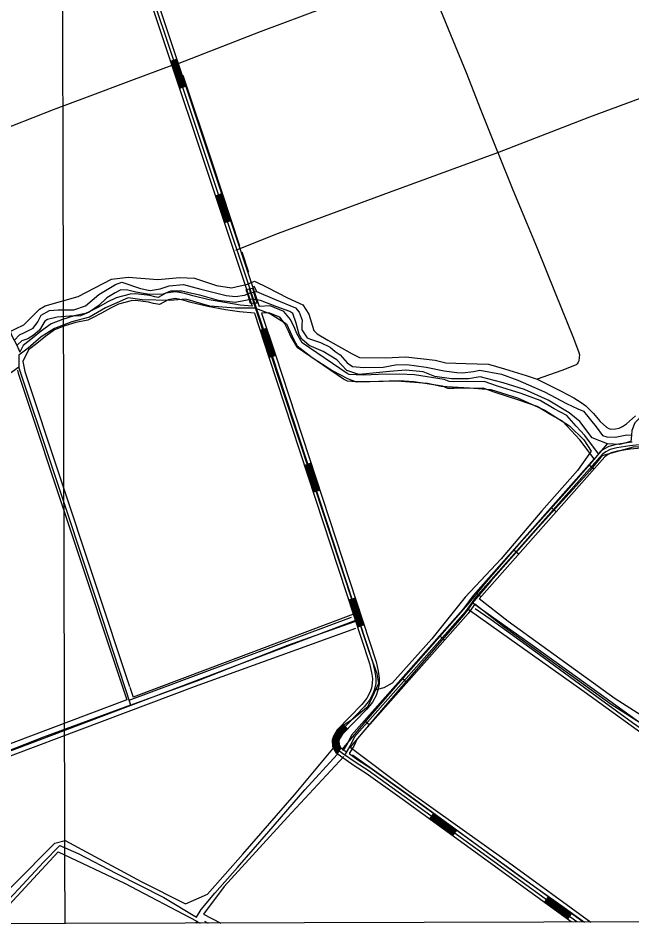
# Model space of a CAD drawing. Extents: x 3361039 to 3398939, y 576572 to 602007.
# Drawn here: x 3370221 to 3372925, y 581957 to 585960 of the extents above; entities that cross this region are included whole.
import ezdxf

# ---------------------------------------------------------------- set-up
doc = ezdxf.new("R2010")
doc.units = 0
for name, color, linetype in [('V-BRDG-OTLN', 7, 'Continuous'), ('V-DTCH-CNTR', 7, 'Continuous'), ('V-GRID-FRAM', 7, 'Continuous'), ('V-GRID-MAJR', 7, 'Continuous'), ('V-ROAD-CNTR', 7, 'Continuous'), ('V-TOPO-SHOR', 7, 'Continuous')]:
    doc.layers.add(name, color=color, linetype=linetype)

msp = doc.modelspace()

# ---------------------------------------------------------------- linework, layer by layer
at = {"layer": 'V-BRDG-OTLN'}
msp.add_lwpolyline([(3371245, 584702.8), (3371240.1, 584719.8), (3371232.4, 584742), (3371225.3, 584763.5), (3371238.3, 584767.2), (3371252.7, 584771.1), (3371258.5, 584752.4), (3371270.3, 584716.6), (3371274.6, 584704.5), (3371260, 584703.7)], close=True, dxfattribs=at)
msp.add_lwpolyline([(3371238.3, 584767.2), (3371248.8, 584736.2), (3371260, 584703.7)], dxfattribs=at)
at = {"layer": 'V-DTCH-CNTR'}
for points in [[(3371180.1, 584938.3), (3371367.9, 585013.1), (3371856.6, 585194), (3372334.3, 585368.4), (3372740, 585524.6), (3373257.3, 585716.4), (3373338.4, 585748.5), (3373418.4, 585780.2), (3374029.4, 586009.4), (3374678.2, 586257), (3374785.8, 586307.4)], [(3372072.2, 586019.9), (3372136.7, 585862.4), (3372194.7, 585720.2), (3372259.9, 585554.4), (3372333.3, 585370.9), (3372334.3, 585368.4), (3372401.5, 585203.5), (3372464.1, 585052.3), (3372507.9, 584946.8), (3372587.8, 584749.4), (3372667.6, 584550.5), (3372692.4, 584486.9), (3372694.3, 584477.5), (3372693.6, 584464.6), (3372691.1, 584450.1), (3372689, 584445), (3372685, 584437.3), (3372680.6, 584433.4), (3372617.4, 584408.2), (3372508.9, 584369.2), (3372613.6, 584316.5), (3372669.9, 584287.7), (3372702.5, 584266.8), (3372722.7, 584251.5), (3372755.9, 584218.8), (3372785.9, 584183.8), (3372813.7, 584157.5), (3372824.2, 584151.8), (3372833.6, 584149.7), (3372853.6, 584150.6), (3372868.9, 584154.2), (3372884.7, 584161.4), (3372902.2, 584172.5), (3372942, 584207.5)], [(3370171.7, 584573.5), (3370245.9, 584609.3), (3370314, 584678.4), (3370339.9, 584693.2), (3370485.4, 584734), (3370631.4, 584809.9), (3370706.1, 584818.7), (3370836, 584808), (3370933, 584816.8), (3370997.5, 584814.3), (3371095.3, 584781.9), (3371161.1, 584772.2), (3371231, 584788.6)], [(3371231, 584788.6), (3371261.6, 584801.4), (3371319, 584773), (3371407.1, 584727.8), (3371475, 584697.7), (3371501.8, 584655.5), (3371523.9, 584583.5), (3371537.9, 584569.9), (3371585.4, 584542.1), (3371693.1, 584480.5), (3371725.1, 584465.3), (3371838.1, 584464.3), (3371929.3, 584468.1), (3372059.2, 584453.6), (3372105.5, 584441.9), (3372194.2, 584438.1), (3372293.4, 584436.4), (3372364.8, 584414.4), (3372459.3, 584386.2), (3372508.9, 584369.2)], [(3371267, 584682.8), (3371178.6, 584681.9), (3371064.9, 584691.4), (3370959, 584721.6), (3370889.6, 584716.6), (3370767.1, 584719.1), (3370705.1, 584727.2), (3370605.1, 584683.3), (3370534.7, 584642.2), (3370457, 584622.6), (3370380, 584593), (3370322, 584556.4), (3370264.7, 584506.6), (3370223.8, 584475.9), (3370222.9, 584422.3), (3370122, 584350.8)], [(3371267, 584682.8), (3371332.1, 584657.5), (3371403.5, 584613.2), (3371435.1, 584542.4), (3371450.3, 584516), (3371516.4, 584464.6), (3371607.1, 584406.6), (3371672.1, 584373.2), (3371710.3, 584357.9), (3371890.3, 584361.6), (3372024.9, 584351.3), (3372085.5, 584339.4), (3372209.8, 584332.1), (3372304.1, 584324.4), (3372422.2, 584287.3), (3372541.4, 584232.6), (3372650.9, 584163.9), (3372714.5, 584102.1), (3372746.4, 584051.7), (3372685.7, 583966.8), (3372528.9, 583789.9), (3372350.2, 583578.7), (3372191.2, 583409.4), (3372043.4, 583225.8), (3371868.8, 583030.7), (3371832.4, 583009.9), (3371798.7, 583000.9)], [(3370716.7, 582933.2), (3370566.2, 583396.2), (3370371.7, 583979.6), (3370222.9, 584422.3)], [(3372794.7, 584033.7), (3372933.5, 584070.8), (3373020.4, 584074.2), (3373065.9, 584068.2), (3373171.1, 583997.6), (3373217.8, 583981.6), (3373286.7, 583955.8), (3373346.3, 583939.6), (3373397.7, 583918.9), (3373459.7, 583849.9), (3373503.3, 583845), (3373565.4, 583843), (3373619.6, 583816.9), (3373654.4, 583798.3), (3373683.9, 583712.8), (3373699.2, 583693.6), (3373819.1, 583623.3), (3374168.6, 583420.9), (3374431, 583269), (3374538.8, 583205.7), (3374768.1, 583071.1), (3375156.5, 582841.1), (3375292, 582766.2), (3375295.2, 582764.1)], [(3372794.7, 584033.7), (3372740.9, 583965.3), (3372513.6, 583717.9), (3372304.6, 583480.1), (3372230.6, 583393.5), (3372223.3, 583383.8), (3372203.3, 583356.7), (3372183.5, 583329.7), (3371984, 583099.4), (3371813.2, 582900.9), (3371683.4, 582748.3), (3371931.5, 582561.9), (3372381.1, 582241.6), (3372745.1, 581977.9)], [(3374180.4, 581981.9), (3374079.4, 582054.1), (3373825.4, 582241.1), (3373747.2, 582295.4), (3373683.4, 582341.9), (3373461.9, 582502.3), (3373211.8, 582676.9), (3372944, 582866.9), (3372685.9, 583054.1), (3372476.6, 583203.3), (3372256.4, 583359.5), (3372223.3, 583383.8)], [(3372203.3, 583356.7), (3372715.3, 582994.1), (3373293.8, 582575.7), (3373722.7, 582267.3), (3374059.1, 582025.3), (3374119.5, 581981.7)], [(3371723.7, 583307.4), (3371407.6, 583196.8), (3371015.7, 583042.3), (3370716.7, 582933.2), (3370715.7, 582932.8), (3370332.7, 582792.4), (3370009.2, 582666.7), (3369686.3, 582550.4)], [(3370027.8, 581970.4), (3370200, 582141.4), (3370381.6, 582325.5), (3370427.8, 582337.6), (3370763.4, 582156.8), (3370958.3, 582057.7), (3371054.4, 582100.8), (3371210.2, 582277.2), (3371438.1, 582538.8), (3371629.7, 582766.8)], [(3371656.2, 582707.4), (3371407.8, 582440.4), (3371128.8, 582134.5), (3371038, 582012.6), (3371113.3, 581973.4)], [(3370102.3, 581970.6), (3370197, 582072.1), (3370396.7, 582286.7), (3370688.8, 582149.9), (3371007.6, 581981.2), (3371008.3, 581980.8), (3371022.9, 581973.1)], [(3371007.6, 581981.2), (3371002.3, 581973.1)]]:
    msp.add_lwpolyline(points, dxfattribs=at)
at = {"layer": 'V-GRID-FRAM'}
msp.add_lwpolyline([(3365114.8, 600140.3), (3396720.3, 600227.7), (3396778.5, 582044.3), (3365157.1, 581956.9), (3365114.8, 600140.3)], dxfattribs=at)
at = {"layer": 'V-GRID-MAJR'}
msp.add_spline([(3370427.4, 581971.5), (3370412.4, 588030.7), (3370397.4, 594091.8), (3370382.4, 600153), (3370382.4, 600154.9)], degree=3, dxfattribs=at)
at = {"layer": 'V-ROAD-CNTR'}
for p, q in [((3370920.2, 585778.7), (3370891.8, 585769.2)), ((3370959.8, 585660.2), (3370931.3, 585650.7)), ((3371118, 585185.8), (3371089.5, 585176.3)), ((3371157.5, 585067.3), (3371129.1, 585057.8)), ((3371315.7, 584593), (3371287.3, 584583.5)), ((3371355.3, 584474.3), (3371326.8, 584464.9)), ((3371511.3, 583999.3), (3371482.8, 583989.9)), ((3372758.2, 583972.5), (3372735.8, 583992.4)), ((3371550.3, 583880.5), (3371521.8, 583871.1)), ((3372592.3, 583785.4), (3372569.9, 583805.4)), ((3372426.4, 583598.4), (3372404, 583618.3)), ((3371706.3, 583405.5), (3371677.8, 583396.1)), ((3372260.5, 583411.4), (3372238, 583431.3)), ((3371745.3, 583286.7), (3371716.8, 583277.4)), ((3372100, 583220), (3372077.6, 583239.9)), ((3371934.3, 583032.8), (3371911.8, 583052.7)), ((3371672.6, 582829.2), (3371651.2, 582850.2)), ((3371768.6, 582845.6), (3371746.1, 582865.5)), ((3371643.4, 582745.7), (3371626.3, 582721)), ((3372051.8, 582456.8), (3372034.2, 582432.5)), ((3372153, 582383.5), (3372135.4, 582359.2)), ((3372558, 582090.3), (3372540.4, 582066)), ((3372659.3, 582017), (3372641.7, 581992.7))]:
    msp.add_line(p, q, dxfattribs=at)
for points in [[(3369085.5, 587853.6), (3369217.1, 587468.3), (3369601.5, 586333.1), (3369836.7, 585619.3), (3370180.5, 584591.8), (3370194.8, 584558), (3370213.2, 584521.7), (3370224, 584498.9), (3370227.9, 584488.8)], [(3370298.3, 587600.6), (3370705.4, 586422.8), (3371283.5, 584689.7)], [(3370269.9, 587590.8), (3370677, 586413.1), (3371251.3, 584691.5)], [(3370284.1, 587595.7), (3370691.2, 586418), (3371340.3, 584471.7), (3371784.1, 583120.6), (3371793.2, 583080.2), (3371797, 583051.4), (3371796.5, 583028.5), (3371791.8, 583003.7), (3371784.2, 582982.8), (3371769.4, 582955.5), (3371746.3, 582926), (3371637.9, 582815.2), (3371623.7, 582791), (3371619.2, 582777.5), (3371621.3, 582755.4), (3371627, 582744.1), (3371632, 582735.3), (3371650.2, 582722.7), (3371709.9, 582680.6), (3371762.8, 582647), (3371921.3, 582532.8), (3372683.5, 581980.9)], [(3370894.6, 585770.2), (3370934.2, 585651.6)], [(3370897.5, 585771.1), (3370937, 585652.6)], [(3370900.3, 585772.1), (3370939.9, 585653.5)], [(3370903.2, 585773), (3370942.7, 585654.5)], [(3370906, 585774), (3370945.5, 585655.4)], [(3370908.8, 585774.9), (3370948.4, 585656.4)], [(3370911.7, 585775.9), (3370951.2, 585657.3)], [(3370914.5, 585776.8), (3370954.1, 585658.3)], [(3370917.4, 585777.8), (3370956.9, 585659.2)], [(3371092.4, 585177.3), (3371131.9, 585058.7)], [(3371095.2, 585178.2), (3371134.8, 585059.7)], [(3371098.1, 585179.2), (3371137.6, 585060.6)], [(3371100.9, 585180.1), (3371140.5, 585061.6)], [(3371103.7, 585181.1), (3371143.3, 585062.5)], [(3371106.6, 585182), (3371146.1, 585063.5)], [(3371109.4, 585183), (3371149, 585064.4)], [(3371112.3, 585183.9), (3371151.8, 585065.4)], [(3371115.1, 585184.9), (3371154.7, 585066.3)], [(3371251.3, 584691.5), (3371199.5, 584695.9), (3371140.2, 584705.2), (3371063.1, 584719.4), (3370989.8, 584736.5), (3370955.7, 584746.9), (3370913.7, 584754.9), (3370872.1, 584748.4), (3370838.1, 584730), (3370822.6, 584732.2), (3370800.9, 584738.2), (3370739, 584746), (3370713.7, 584744.4), (3370651.9, 584728.5), (3370613.2, 584708.3), (3370574.2, 584687.5), (3370534.2, 584665.9), (3370517.7, 584658.2), (3370467.7, 584648.5), (3370416.1, 584633.1), (3370366, 584613.1), (3370323.6, 584583.2), (3370283.9, 584550.2), (3370242.5, 584518.3), (3370227.9, 584488.8)], [(3371261.6, 584660.5), (3371195.9, 584666.1), (3371135.1, 584675.6), (3371056.9, 584690.1), (3370982, 584707.5), (3370948.5, 584717.7), (3370913.2, 584724.5), (3370881.9, 584719.6), (3370843.7, 584699), (3370816.5, 584702.7), (3370795, 584708.7), (3370738.1, 584715.9), (3370718.5, 584714.6), (3370662.7, 584700.3), (3370627.2, 584681.7), (3370588.3, 584661.1), (3370547.7, 584639.1), (3370527, 584629.5), (3370474.9, 584619.3), (3370426, 584604.7), (3370380.4, 584586.5), (3370341.9, 584559.3), (3370302.6, 584526.7), (3370266.3, 584498.8), (3370240.8, 584447.1)], [(3372779.1, 584041.2), (3372718.8, 584121.2), (3372679.8, 584163.2), (3372638.6, 584209.3), (3372582.8, 584238.4), (3372521.9, 584275.7), (3372437.4, 584305.8), (3372333.1, 584339), (3372274.6, 584359.9), (3372141.4, 584358.4), (3372120.3, 584358.8), (3372098.7, 584368.3), (3371967.3, 584388.1), (3371900.9, 584391.6), (3371809.5, 584389.8), (3371743.7, 584387.7), (3371709.7, 584388.3), (3371679.8, 584390), (3371670.1, 584395.3), (3371472.8, 584530.2), (3371448.9, 584570.7), (3371439.7, 584593.2), (3371420.4, 584632), (3371391.9, 584667.1), (3371330.6, 584692.4), (3371283.5, 584689.7)], [(3371261.6, 584660.5), (3371326.1, 584467), (3371769.6, 583116.6), (3371778.4, 583077.6), (3371782, 583050.6), (3371781.5, 583030.1), (3371777.3, 583007.7), (3371770.5, 582989), (3371756.9, 582963.8), (3371735, 582935.9), (3371625.9, 582824.3), (3371610, 582797.3), (3371603.9, 582779.2), (3371606.7, 582751.1), (3371613.8, 582737), (3371620.7, 582724.9), (3371641.6, 582710.4), (3371701.5, 582668.2), (3371754.4, 582634.6), (3371912.5, 582520.7), (3372658, 581980.8)], [(3372758.8, 584018.3), (3372695.8, 584101.9), (3372657.6, 584142.9), (3372619.8, 584185.3), (3372568, 584212.3), (3372508.9, 584248.5), (3372427.8, 584277.3), (3372323.5, 584310.6), (3372269.6, 584329.9), (3372141.4, 584328.4), (3372113.7, 584328.9), (3372090.3, 584339.3), (3371964.3, 584358.2), (3371900.4, 584361.6), (3371810.3, 584359.8), (3371743.9, 584357.7), (3371708.6, 584358.3), (3371671.5, 584360.5), (3371654.5, 584369.6), (3371450.3, 584509.2), (3371421.9, 584557.4), (3371412.3, 584580.9), (3371395, 584615.6), (3371373.4, 584642.3), (3371325.5, 584662), (3371293.3, 584660.2)], [(3371293.3, 584660.2), (3371354.6, 584476.5), (3371798.6, 583124.6), (3371807.9, 583082.9), (3371812.1, 583052.2), (3371811.5, 583026.9), (3371806.4, 582999.8), (3371797.9, 582976.6), (3371782, 582947.3), (3371757.6, 582916.1), (3371649.9, 582806), (3371637.4, 582784.8), (3371634.4, 582775.8), (3371636, 582759.7), (3371640.3, 582751.2), (3371643.4, 582745.7), (3371655.6, 582737.2)], [(3371290.1, 584584.4), (3371329, 584468), (3371329.6, 584465.9)], [(3371293, 584585.4), (3371331.8, 584468.9), (3371332.5, 584466.8)], [(3371295.8, 584586.3), (3371334.7, 584469.9), (3371335.3, 584467.8)], [(3371298.7, 584587.3), (3371337.5, 584470.8), (3371338.2, 584468.7)], [(3371301.5, 584588.2), (3371340.3, 584471.7), (3371341, 584469.6)], [(3371304.3, 584589.2), (3371343.2, 584472.7), (3371343.9, 584470.6)], [(3371307.2, 584590.1), (3371346, 584473.6), (3371346.7, 584471.5)], [(3371310, 584591.1), (3371348.9, 584474.6), (3371349.6, 584472.4)], [(3371312.9, 584592), (3371351.7, 584475.5), (3371352.4, 584473.4)], [(3370240.8, 584447.1), (3370250.2, 584403.6), (3370711.4, 583015.6)], [(3370218.1, 584409.9), (3370221.2, 584395.6), (3370684.4, 583001.7)], [(3373013.9, 584085.7), (3372916.9, 584075.4), (3372859.4, 584066.8), (3372829.3, 584059.4), (3372810.5, 584049.3), (3372796.8, 584038.6), (3372237, 583407.6), (3372191.7, 583346.2), (3371702.3, 582793.4), (3371686.3, 582760.1), (3371661.5, 582717.6)], [(3372926.6, 584091.5), (3372915, 584090.3), (3372856.5, 584081.5), (3372823.9, 584073.5), (3372802.2, 584061.9), (3372786.5, 584049.5), (3372779.1, 584041.2)], [(3373014.4, 584070.7), (3372918.8, 584060.6), (3372862.3, 584052.1), (3372834.7, 584045.3), (3372818.7, 584036.7), (3372807.1, 584027.6), (3372252.2, 583402.1)], [(3371508.4, 583998.3), (3371547.4, 583879.6)], [(3372758.8, 584018.3), (3372225.4, 583417), (3372180, 583355.6), (3371689.7, 582801.8), (3371673.1, 582767.1), (3371655.6, 582737.2)], [(3371485.6, 583990.8), (3371524.6, 583872.1)], [(3371488.5, 583991.8), (3371527.5, 583873)], [(3371491.3, 583992.7), (3371530.3, 583874)], [(3371494.2, 583993.7), (3371533.2, 583874.9)], [(3371497, 583994.6), (3371536, 583875.8)], [(3371499.9, 583995.5), (3371538.9, 583876.8)], [(3371502.7, 583996.5), (3371541.7, 583877.7)], [(3371505.6, 583997.4), (3371544.6, 583878.6)], [(3371683.5, 583398), (3371722.5, 583279.2)], [(3371686.3, 583398.9), (3371725.4, 583280.2)], [(3371689.2, 583399.9), (3371728.2, 583281.1)], [(3371692, 583400.8), (3371731.1, 583282)], [(3371694.9, 583401.7), (3371733.9, 583283)], [(3371697.7, 583402.7), (3371736.8, 583283.9)], [(3371700.6, 583403.6), (3371739.6, 583284.8)], [(3371703.5, 583404.5), (3371742.5, 583285.8)], [(3373741.8, 582324.5), (3373307.8, 582641.2), (3372980.7, 582878.4), (3372851.8, 582961.6), (3372381, 583301.7), (3372252.2, 583402.1)], [(3372234, 583378.3), (3372203.4, 583336.8), (3371714.9, 582785.1), (3371699.6, 582753.1), (3371680.2, 582719.9)], [(3371680.6, 583397), (3371719.6, 583278.3)], [(3373722.1, 582301.7), (3373290.1, 582616.9), (3372963.8, 582853.7), (3372834.8, 582936.8), (3372363, 583277.7), (3372234, 583378.3)], [(3371698, 583334.7), (3370727.2, 582968.1)], [(3371707.3, 583306.2), (3369702.1, 582548.9)], [(3370684.4, 583001.7), (3370699.1, 582957.5)], [(3370712.1, 583013.4), (3370727.2, 582968.1)], [(3370699.1, 582957.5), (3369692.9, 582577.4)], [(3371653.3, 582848.1), (3371628.3, 582822.5), (3371612.7, 582796.1), (3371607, 582778.9), (3371609.6, 582752), (3371616.5, 582738.4), (3371623, 582727), (3371628, 582723.5)], [(3371655.5, 582846), (3371630.7, 582820.7), (3371615.5, 582794.8), (3371610, 582778.5), (3371612.6, 582752.9), (3371619.1, 582739.9), (3371625.2, 582729.1), (3371629.7, 582726)], [(3371657.6, 582843.9), (3371633.1, 582818.8), (3371618.2, 582793.5), (3371613.1, 582778.2), (3371615.5, 582753.7), (3371621.8, 582741.3), (3371627.5, 582731.2), (3371631.4, 582728.4)], [(3371659.8, 582841.8), (3371635.5, 582817), (3371621, 582792.3), (3371616.1, 582777.8), (3371618.4, 582754.6), (3371624.4, 582742.7), (3371629.8, 582733.2), (3371633.2, 582730.9)], [(3371661.9, 582839.7), (3371637.9, 582815.2), (3371623.7, 582791), (3371619.2, 582777.5), (3371621.3, 582755.4), (3371627, 582744.1), (3371632, 582735.3), (3371634.9, 582733.4)], [(3371664.1, 582837.6), (3371640.3, 582813.3), (3371626.4, 582789.8), (3371622.2, 582777.1), (3371624.3, 582756.3), (3371629.7, 582745.5), (3371634.3, 582737.4), (3371636.6, 582735.8)], [(3371666.2, 582835.5), (3371642.7, 582811.5), (3371629.2, 582788.5), (3371625.2, 582776.8), (3371627.2, 582757.1), (3371632.3, 582747), (3371636.6, 582739.5), (3371638.3, 582738.3)], [(3371668.3, 582833.4), (3371645.1, 582809.7), (3371631.9, 582787.3), (3371628.3, 582776.4), (3371630.1, 582758), (3371635, 582748.4), (3371638.9, 582741.6), (3371640, 582740.8)], [(3371670.5, 582831.3), (3371647.5, 582807.8), (3371634.7, 582786), (3371631.3, 582776.1), (3371633.1, 582758.8), (3371637.6, 582749.8), (3371641.1, 582743.6), (3371641.7, 582743.2)], [(3371680.2, 582719.9), (3371718.2, 582693.1), (3371771.2, 582659.5), (3371930.1, 582545), (3372709, 581980.9)], [(3372037.7, 582437.4), (3372139, 582364.1)], [(3372039.5, 582439.8), (3372140.7, 582366.5)], [(3372041.2, 582442.3), (3372142.5, 582369)], [(3372043, 582444.7), (3372144.2, 582371.4)], [(3372044.8, 582447.1), (3372146, 582373.8)], [(3372046.5, 582449.6), (3372147.8, 582376.2)], [(3372048.3, 582452), (3372149.5, 582378.7)], [(3372050, 582454.4), (3372151.3, 582381.1)], [(3372036, 582435), (3372137.2, 582361.7)], [(3372549.2, 582078.1), (3372650.5, 582004.8)], [(3372551, 582080.6), (3372652.2, 582007.2)], [(3372552.7, 582083), (3372654, 582009.7)], [(3372554.5, 582085.4), (3372655.7, 582012.1)], [(3372556.2, 582087.8), (3372657.5, 582014.5)], [(3372542.2, 582068.4), (3372643.4, 581995.1)], [(3372543.9, 582070.8), (3372645.2, 581997.5)], [(3372545.7, 582073.3), (3372646.9, 582000)], [(3372547.4, 582075.7), (3372648.7, 582002.4)]]:
    msp.add_lwpolyline(points, dxfattribs=at)
at = {"layer": 'V-TOPO-SHOR'}
for p, q in [((3371206.2, 584930.8), (3371235.1, 584841.6)), ((3371258.8, 584780.9), (3371271.3, 584755.2)), ((3372924.3, 584122.9), (3372921.1, 584094.5)), ((3371688.6, 583319.2), (3370708.6, 582953.7)), ((3371649.2, 582738.6), (3371666.4, 582730))]:
    msp.add_line(p, q, dxfattribs=at)
for points in [[(3374846.8, 586397.7), (3374836.1, 586348), (3374804.1, 586302.8), (3374746.2, 586241.2), (3374567.3, 586033.3), (3374476.1, 585928.3), (3374371.5, 585813.3), (3374259.2, 585681), (3374125.2, 585530.2), (3373992.8, 585379.8), (3373846.1, 585209.9), (3373705.5, 585049.7), (3373558.4, 584882.4), (3373416.1, 584717.6), (3373250, 584528.3), (3373131.9, 584396.3), (3373014.9, 584262.6), (3372975.8, 584216.1), (3372939.3, 584177.1), (3372925, 584142.9), (3372924.3, 584122.9)], [(3372000.1, 586167.7), (3371780.8, 586085.6), (3371570.1, 586005), (3371287.6, 585899.3), (3370928.5, 585760.2)], [(3370897.7, 585751.4), (3370719.8, 585686), (3370525.1, 585612), (3370375.1, 585555.6), (3370195.9, 585485.2), (3369999.1, 585414.4), (3369915.5, 585382.3)], [(3370946, 585709), (3371078.1, 585314.2), (3371196.4, 584957.6)], [(3370204.3, 584541.6), (3370226.6, 584565.2), (3370248.1, 584574.6), (3370286.6, 584594.6), (3370307.3, 584621.8), (3370321.5, 584651.9), (3370358.4, 584671.7), (3370396.7, 584675.6), (3370466.2, 584675.4), (3370518, 584693.3), (3370576.5, 584742.9), (3370649.9, 584786.8), (3370678.1, 584797), (3370760, 584768.6), (3370802.1, 584759.9), (3370845.9, 584767.4), (3370885.5, 584780.1), (3370948.8, 584787.1), (3371026.1, 584766.6), (3371137.9, 584737.9), (3371178.7, 584734.4), (3371217.5, 584740.2), (3371244.4, 584749.3), (3371271.3, 584755.2), (3371350.8, 584721.8), (3371443, 584683.5), (3371458.4, 584665.5), (3371472.5, 584630.1), (3371470.7, 584609), (3371471.5, 584587.2), (3371494, 584551.2), (3371508.6, 584545.7), (3371553, 584530.5), (3371596.1, 584510.1), (3371618.3, 584491.2), (3371639.5, 584476.9), (3371670.2, 584441.7), (3371693.9, 584425.4), (3371744, 584421.7), (3371829.9, 584422), (3371883, 584433), (3371934.1, 584434.3), (3372018.6, 584422.7), (3372097.7, 584406.9), (3372154.3, 584399.3), (3372179.4, 584397)], [(3372921.1, 584094.5), (3372871.1, 584082), (3372818.2, 584085), (3372750.2, 584111.1), (3372696.4, 584182.9), (3372649.5, 584221.2), (3372556.6, 584276.4), (3372452.7, 584323.4), (3372358.9, 584354.1), (3372256.5, 584379.3), (3372206.1, 584370.9), (3372130.3, 584370.7), (3372056.9, 584381.7), (3372005.5, 584402.2), (3371929.4, 584408.9), (3371857.6, 584403.2), (3371754.9, 584393.8), (3371722.3, 584389.8), (3371669, 584407.8), (3371625.6, 584454.8), (3371564.3, 584492.1), (3371503.7, 584518.3), (3371470.3, 584546.4), (3371459.5, 584566.6), (3371446.4, 584617), (3371431, 584659.3), (3371418.3, 584668), (3371361.2, 584688.2), (3371288.5, 584716), (3371253.5, 584722.6), (3371177.5, 584707.1), (3371102.9, 584716.7), (3371020.7, 584739.9), (3370985.6, 584747.1), (3370942.4, 584757.1), (3370892.5, 584756.7), (3370855.7, 584742.6), (3370790.2, 584743.7), (3370739.1, 584752.6), (3370703.2, 584762.4), (3370672.8, 584763.4), (3370647.7, 584750.5), (3370611.4, 584728.3), (3370576.2, 584693.5), (3370532.8, 584664.4), (3370495.7, 584648.8), (3370448, 584646.5), (3370392.8, 584642.4), (3370349.4, 584631.8), (3370338.4, 584624.8), (3370314.7, 584585.1), (3370286.6, 584561.3), (3370263.5, 584547.5), (3370236.3, 584538.7), (3370218, 584520.5)], [(3371629.6, 582768.1), (3371629.5, 582808.4), (3371636.2, 582835.3), (3371689.8, 582869.1), (3371763.6, 582929.7), (3371810.3, 583030.7), (3371803.5, 583070.9), (3371769.6, 583164.9), (3371261.5, 584702.1)], [(3372179.4, 584397), (3372227, 584402.8), (3372255.1, 584409.3), (3372350.4, 584391.1), (3372422.4, 584365.4), (3372540.5, 584314.3), (3372636.8, 584262.9), (3372687.9, 584239), (3372712.6, 584228.4), (3372768, 584158.9), (3372796.6, 584122.1), (3372814.7, 584115.4), (3372852.2, 584114.6), (3372903.7, 584124.1), (3372924.3, 584122.9)], [(3371649.2, 582738.6), (3371764.7, 582876.7), (3371875.5, 583004.3), (3372039.1, 583190.3), (3372204.6, 583378), (3372284.3, 583476.8), (3372437.7, 583652.8), (3372629.7, 583867.6), (3372750.7, 584006.1), (3372818.2, 584085)], [(3373724.3, 582285.6), (3373540.3, 582415.4), (3373347.8, 582557.6), (3373148.2, 582702.2), (3372928.6, 582856.3), (3372716.5, 583010.3), (3372518.8, 583155.6), (3372304.7, 583309.2), (3372235, 583358.3)], [(3369702, 582527.6), (3370997.4, 583015), (3371708.9, 583272.3)], [(3371007, 581998.8), (3371027, 582033.1), (3371087.1, 582105.7), (3371187.2, 582218), (3371324.7, 582377.4), (3371484.1, 582560.2), (3371626.5, 582715.4)], [(3371693.7, 582714.3), (3371949.4, 582532.3), (3372179.3, 582365.7), (3372415.5, 582192.3), (3372627.9, 582042.6), (3372716.6, 581977.8)], [(3370075.1, 581970.5), (3370132.7, 582029.1), (3370221.4, 582123.1), (3370331.6, 582241.4), (3370403.8, 582314.9), (3370487.7, 582278), (3370650.3, 582192.7), (3370862.7, 582086.6), (3371007, 581998.8)], [(3371042.3, 581981.6), (3371058, 581973.2)]]:
    msp.add_lwpolyline(points, dxfattribs=at)

doc.saveas('drawing.dxf')
